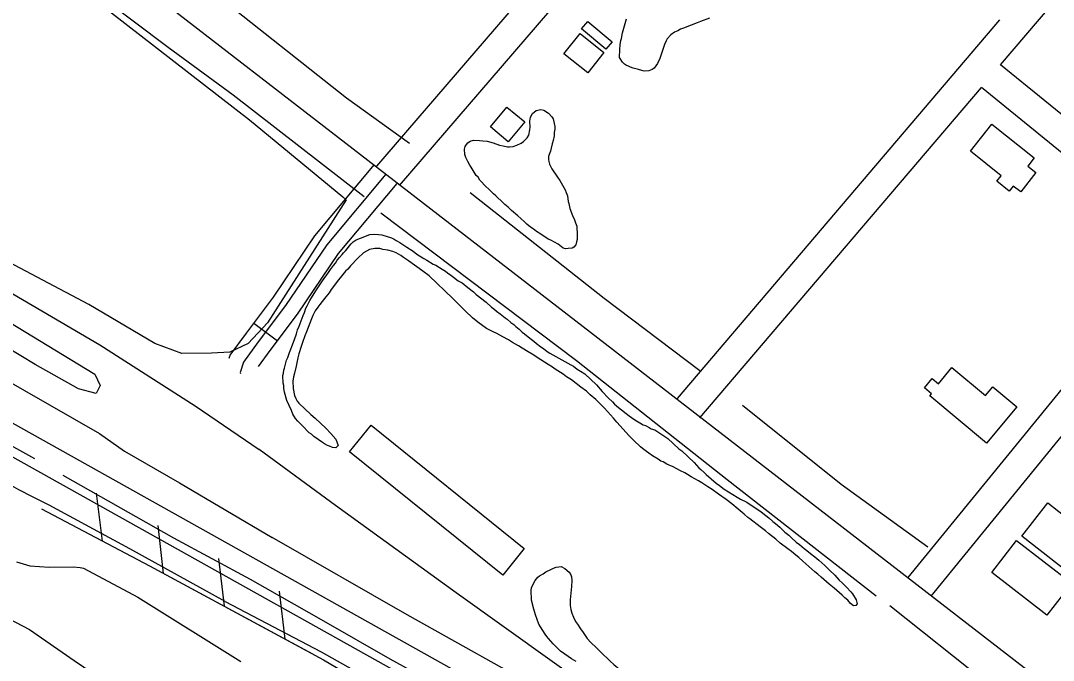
# Model space of a CAD drawing. Extents: x 3704301 to 3742427, y 506229 to 532009.
# Drawn here: x 3725718 to 3726764, y 521598 to 522246 of the extents above; entities that cross this region are included whole.
import ezdxf

# ---------------------------------------------------------------- set-up
doc = ezdxf.new("R2010")
doc.units = 0
for name, color, linetype in [('V-BLDG-OTLN', 7, 'Continuous'), ('V-FLOD-BASE', 7, 'Continuous'), ('V-LEVE-TOET', 7, 'Continuous'), ('V-RAIL-TRAK', 7, 'Continuous'), ('V-ROAD-CNTR', 7, 'Continuous'), ('V-RRAP-FSHR', 7, 'Continuous'), ('V-SITE-VEGE', 7, 'Continuous'), ('V-SURV-LINE', 7, 'Continuous'), ('V-TOPO-SHOR', 7, 'Continuous'), ('V-WETL-SWMP', 7, 'Continuous')]:
    doc.layers.add(name, color=color, linetype=linetype)

msp = doc.modelspace()

# ---------------------------------------------------------------- linework, layer by layer
at = {"layer": 'V-BLDG-OTLN'}
for points in [[(3726286.5, 522238), (3726292.8, 522245.5), (3726317.4, 522224.7), (3726311.1, 522217.2)], [(3726292.7, 522193.3), (3726268.6, 522212.6), (3726285, 522233.1), (3726309.1, 522213.8)], [(3726210.8, 522158.6), (3726228.9, 522143.6), (3726212.2, 522123.5), (3726194.1, 522138.6)], [(3726702, 522141.2), (3726745, 522107.2), (3726738.4, 522098.8), (3726746.7, 522092.2), (3726731.4, 522072.7), (3726723.8, 522078.6), (3726719.8, 522073.5), (3726707.2, 522083.4), (3726711.6, 522089), (3726680.3, 522113.8)], [(3726696.8, 521818.2), (3726639.3, 521866.1), (3726640.9, 521868.1), (3726633.7, 521874.1), (3726641.5, 521883.4), (3726647.9, 521878.1), (3726661.7, 521894.7), (3726695.8, 521866.3), (3726703.1, 521875.1), (3726727.4, 521855)], [(3726073.1, 521836.2), (3726228.3, 521711.3), (3726206.6, 521684.3), (3726051.4, 521809.2)], [(3726788.1, 521680.3), (3726732.6, 521723.8), (3726758.9, 521757.4), (3726814.4, 521713.8)], [(3726727.2, 521719.3), (3726783, 521676.1), (3726757.9, 521643.8), (3726702.2, 521687.1)]]:
    msp.add_lwpolyline(points, close=True, dxfattribs=at)
at = {"layer": 'V-FLOD-BASE'}
for points in [[(3724705.5, 522090.8), (3724719.8, 522091.6), (3724744.3, 522089.5), (3724868.6, 522061.9), (3725040.1, 522027.6), (3725207.5, 521994), (3725312, 521974.4), (3725433.3, 521953.8), (3725463.2, 521949.4), (3725479.9, 521944.9), (3725510.5, 521928), (3725651, 521847.5), (3725732, 521802.6)], [(3725760.9, 521785.6), (3725873.1, 521722.1), (3725950.5, 521680.1)], [(3725950.5, 521680.1), (3726024.9, 521638), (3726092.1, 521599.6), (3726139.3, 521573.5), (3726167.5, 521557.8), (3726187.7, 521545.8), (3726204.9, 521534.2), (3726225.1, 521518.6), (3726284.6, 521472.4), (3726342.7, 521426.6), (3726427.7, 521361.7), (3726488.5, 521314.6), (3726539, 521278), (3726600.9, 521233.7), (3726664.4, 521189.7), (3726690.1, 521172.4), (3726747.5, 521133.1), (3726783.3, 521106.2)]]:
    msp.add_lwpolyline(points, dxfattribs=at)
at = {"layer": 'V-LEVE-TOET'}
for points in [[(3724721.3, 522149.2), (3724730.7, 522146.9), (3724753.4, 522134.5), (3724831.1, 522114.6), (3724987.7, 522083.8), (3725195, 522043.4), (3725350.3, 522023.3), (3725460.8, 522001.4), (3725509.3, 521986.5), (3725575.5, 521955.3), (3725696.3, 521886), (3725798, 521827.8), (3725823.4, 521810), (3725879.2, 521777.9), (3725972.9, 521722.4)], [(3725925.2, 521657.7), (3725828.6, 521710.8), (3725746.9, 521755.1), (3725730.1, 521763.8), (3725716.4, 521770.9), (3725692.4, 521784.3), (3725576.4, 521858.6), (3725466.6, 521918.6), (3725426.5, 521927.6), (3725284.4, 521950.9), (3725247.3, 521958.2), (3725161.9, 521975), (3724984.4, 522009.8), (3724820.6, 522042.3), (3724734.6, 522059.1), (3724722.1, 522060.8)], [(3726542.3, 521359.5), (3726470.4, 521406.2), (3726381, 521467.7), (3726286.7, 521532.1), (3726206.3, 521590), (3726109.8, 521644), (3725972.9, 521722.4)], [(3725925.2, 521657.7), (3726022.5, 521606.5), (3726119.9, 521552), (3726158.3, 521529.3), (3726183.2, 521512.7), (3726224.7, 521482.7), (3726283.6, 521434.3), (3726335.2, 521394.8), (3726389.3, 521353.6), (3726451.3, 521307.8), (3726516.3, 521256.3), (3726541.2, 521239.8), (3726583, 521210), (3726643.1, 521167.7), (3726698.7, 521129.9), (3726771.5, 521081.3)]]:
    msp.add_lwpolyline(points, dxfattribs=at)
at = {"layer": 'V-RAIL-TRAK'}
for points in [[(3724655.2, 522343.7), (3724825.8, 522298.3), (3724972.7, 522259.7), (3725090.1, 522227.8), (3725231.6, 522184.4), (3725295.1, 522161.2), (3725395.7, 522122.8), (3725517.3, 522068.2), (3725593.1, 522031.8), (3725690.4, 521980.8), (3725798.3, 521917.7), (3725894.9, 521855.7), (3725909.7, 521845.7), (3725959.9, 521811.7)], [(3727166.7, 520842.8), (3727064.9, 520942.3), (3726939.7, 521065), (3726901.7, 521101.6), (3726827.7, 521167), (3726735.2, 521244.3), (3726655.6, 521306.4), (3726552.2, 521382.4), (3726455.4, 521452.9), (3726364.6, 521519.4), (3726256.5, 521596.8), (3726159.4, 521666.3), (3726037.2, 521754.7), (3725959.9, 521811.7)]]:
    msp.add_lwpolyline(points, dxfattribs=at)
at = {"layer": 'V-ROAD-CNTR'}
msp.add_line((3725954.5, 521939.8), (3725978.5, 521921.8), dxfattribs=at)
for points in [[(3726079.1, 522098.7), (3726603.2, 522707.8)], [(3726101.9, 522079.1), (3726625.9, 522688.2)], [(3726710.9, 522201.3), (3726955.6, 522488.7)], [(3725600.3, 522467.8), (3726302.8, 521924.8), (3727199.5, 521231.2)], [(3726383.6, 521863.2), (3726710.3, 522246.9)], [(3726640.5, 521663.1), (3726898.1, 521978.4), (3726908.2, 521988.3), (3726912.1, 522007.2), (3726909.5, 522022.2), (3726903.1, 522040.2), (3726888.7, 522056.7), (3726710.9, 522201.3)], [(3726406.4, 521843.7), (3726691.5, 522178.5)], [(3726617.3, 521682), (3726875.9, 521998.7), (3726880.6, 522003.3), (3726881.6, 522007.8), (3726880.4, 522014.5), (3726876.7, 522024.8), (3726867.7, 522035.1), (3726691.5, 522178.5)], [(3725929.5, 521904.2), (3725930.5, 521907.1), (3725946.8, 521929.6), (3725974.2, 521966.1), (3726016.2, 522028.2), (3726076.6, 522100.3)], [(3726088.1, 522090.7), (3726028.2, 522019.1), (3725986.4, 521957.4), (3725958.9, 521920.7), (3725944, 521900.2), (3725940.6, 521889.6), (3725940.9, 521888.8)], [(3725959.2, 521895.6), (3725971, 521911.8), (3725998.6, 521948.7), (3726040.2, 522010.1), (3726099.6, 522081.1)]]:
    msp.add_lwpolyline(points, dxfattribs=at)
at = {"layer": 'V-RRAP-FSHR'}
for p, q in [((3725801.1, 521718.8), (3725795, 521767.2)), ((3725862.9, 521686), (3725857.3, 521734.5)), ((3725924.5, 521652.7), (3725918.8, 521701.2)), ((3725986.1, 521619.5), (3725980.4, 521668))]:
    msp.add_line(p, q, dxfattribs=at)
for points in [[(3725739.1, 521751.4), (3725848.6, 521693.7), (3726024.8, 521598.6), (3726142.4, 521529.1), (3726187, 521502.5), (3726234.4, 521469), (3726292.3, 521423.7), (3726362.1, 521365), (3726519.3, 521240.9), (3726596.1, 521189.9), (3726675.5, 521139.7), (3726710.8, 521115.4), (3726764.7, 521086), (3726785.5, 521071.6), (3726795.1, 521057.8), (3726809.3, 521031.6), (3726835, 520987.9), (3726861.4, 520954.1), (3726888.3, 520924.5), (3726991.8, 520828.7)], [(3725739.1, 521751.4), (3725848.6, 521693.7), (3726013.7, 521604.5)]]:
    msp.add_lwpolyline(points, dxfattribs=at)
at = {"layer": 'V-SITE-VEGE'}
for points in [[(3725683.5, 522352.3), (3725950.1, 522145.6), (3726044.7, 522067.8), (3726047.8, 522064.7), (3725968.3, 521940), (3725948.8, 521919), (3725930.2, 521910.4), (3725911.5, 521909.2), (3725881.3, 521908.8), (3725854.2, 521918.9), (3725787.2, 521958.6), (3725583.1, 522066.2)], [(3726415.9, 522248.8), (3726406.8, 522245.3), (3726403.5, 522243.9), (3726397.6, 522241.8), (3726389.7, 522238.6), (3726386.5, 522237.5), (3726383.8, 522236), (3726380.5, 522234.6), (3726376.8, 522231.8), (3726373.3, 522227.9), (3726372, 522225.6), (3726370.5, 522222), (3726367.4, 522213), (3726365.6, 522208), (3726363.3, 522202.8), (3726359.9, 522198), (3726358, 522196.6), (3726354.7, 522195.2), (3726349.8, 522195.1), (3726347.4, 522195.8), (3726344.1, 522196.6), (3726338.8, 522198.1), (3726336.1, 522199.1), (3726333.9, 522200.1), (3726331.9, 522200.9), (3726330, 522202), (3726327.8, 522204.1), (3726324.7, 522208.9), (3726325.3, 522216.9), (3726325.4, 522221.8), (3726326.1, 522226.2), (3726326.9, 522228.1), (3726327.9, 522233.8), (3726331.9, 522248.1)], [(3725659.2, 521969.4), (3725793.2, 521887.9), (3725798.6, 521876.6), (3725794.5, 521868.2), (3725776.8, 521873.2), (3725732.8, 521897.6), (3725500.3, 522038.2)], [(3725995.6, 521888.9), (3725994.6, 521885.3), (3725993.9, 521880.9), (3725994.1, 521873.5), (3725995.6, 521866.2), (3725996.8, 521863.2), (3725998.2, 521860.5), (3725999.9, 521858.7), (3726012.2, 521847), (3726016.4, 521843.5), (3726027.3, 521833.1), (3726032.3, 521827.8), (3726037.3, 521822.2), (3726039.7, 521815.7), (3726037.3, 521813.2), (3726034, 521813.6), (3726031.2, 521814.9), (3726029, 521815.7), (3726026, 521817.3), (3726023.8, 521818.6), (3726019.6, 521821.8), (3726015.2, 521824.9), (3726012.7, 521827), (3726010.4, 521828.6), (3726008.5, 521830.5), (3726005.4, 521834), (3726002.9, 521836.4), (3725999, 521840.4), (3725996.7, 521843), (3725993.9, 521847.3), (3725992.4, 521851.1), (3725987.8, 521861.4), (3725985.4, 521869.8), (3725984.8, 521873.6), (3725984.7, 521876.6), (3725984.1, 521879), (3725984, 521881.5), (3725983.7, 521883.7), (3725983.9, 521886.7), (3725984.4, 521888.9), (3725984.9, 521891.9), (3725985.6, 521894.1), (3725987.6, 521902), (3725988.9, 521904.8), (3725990.4, 521910), (3725991.7, 521913.3), (3725993, 521916.1), (3725995.6, 521923), (3725997.6, 521929), (3725998.6, 521932.9), (3726000.2, 521936.5), (3726004.3, 521947.5), (3726005.6, 521950.5), (3726007.1, 521954.7), (3726008.4, 521957.2), (3726011, 521962.7), (3726012.8, 521965.2), (3726017.3, 521972.4), (3726023.9, 521982.6), (3726030, 521991), (3726032.1, 521994), (3726035.2, 521998.2), (3726037.1, 522000.4), (3726038.9, 522003.5), (3726041.3, 522006.3), (3726044, 522009.1), (3726045.3, 522011), (3726047.4, 522013), (3726049.3, 522015.2), (3726050.9, 522017.7), (3726053, 522019.9), (3726054.9, 522022.2), (3726058.1, 522024.2), (3726062.4, 522025.9), (3726071.9, 522029.4), (3726076.5, 522029.8), (3726080.6, 522029.6), (3726083.9, 522029.2), (3726093.8, 522026.1), (3726096.6, 522024.8), (3726098.5, 522023.5), (3726102.4, 522021.4), (3726109.3, 522016.7), (3726115.7, 522012.5), (3726119.6, 522009.6), (3726126.5, 522005.1), (3726129.6, 522003.5), (3726135.9, 521999.6), (3726138.7, 521998.3), (3726145.1, 521994.3), (3726148.7, 521992.2), (3726150.6, 521990.7), (3726154, 521988.3), (3726156.5, 521986.2), (3726161.5, 521982.7), (3726165.3, 521980.4), (3726171.2, 521975.9), (3726176.8, 521971.4), (3726179.8, 521968.7)], [(3726495.4, 521710.8), (3726487.6, 521716.6), (3726483.4, 521720.6), (3726475.9, 521726.4), (3726472.6, 521729.3), (3726467.3, 521733.3), (3726457, 521741.5), (3726455, 521742.8), (3726451.1, 521746), (3726449.2, 521747.9), (3726447, 521749.5), (3726445, 521751), (3726438.6, 521756.6), (3726433, 521760.9), (3726425, 521766.4), (3726418.6, 521771.2), (3726414.2, 521773.8), (3726408.1, 521778), (3726405, 521779.8), (3726397.5, 521784), (3726393.9, 521786.4), (3726391.2, 521788), (3726386.7, 521790), (3726379.3, 521793.9), (3726372.9, 521796.8), (3726369, 521799.2), (3726366.8, 521799.9), (3726364.1, 521801.8), (3726358.3, 521805.2), (3726354.4, 521807.8), (3726352.1, 521809.7), (3726348.2, 521812.6), (3726346, 521814.4), (3726339.3, 521820.8), (3726334.5, 521825.6), (3726322.2, 521839.2), (3726318.8, 521843.5), (3726309.8, 521853.4), (3726304.5, 521858.7), (3726300.9, 521862.2), (3726295, 521867), (3726291.4, 521870.7), (3726285.6, 521874.9), (3726276.1, 521882.1), (3726271.1, 521885.2), (3726267.8, 521887.9), (3726259.7, 521892.9), (3726257, 521895), (3726252.5, 521897.6), (3726245, 521902.6), (3726236.2, 521908.1), (3726232.3, 521910.7), (3726226.2, 521914.4), (3726222.6, 521916.8), (3726216.5, 521920.2), (3726212.3, 521922.8), (3726206.5, 521925.7), (3726200.7, 521929.1), (3726196.9, 521930.9), (3726190.2, 521934.3), (3726181.3, 521940.6), (3726176, 521944.9), (3726168.5, 521952), (3726155.9, 521964.8), (3726132.1, 521987.5), (3726125.5, 521992.2), (3726111, 522002.8), (3726106, 522006.2), (3726103.2, 522008.3), (3726098.5, 522010.9), (3726095.2, 522012.2), (3726090, 522013.7), (3726085.1, 522014.4), (3726082, 522015.2), (3726079.6, 522015.4), (3726076.9, 522015.3), (3726071.7, 522014.4), (3726065.5, 522011), (3726059.6, 522005.4), (3726052.4, 521997.8), (3726049.5, 521994.5), (3726047.1, 521992.2), (3726043.1, 521987.2), (3726040, 521983.6), (3726032.8, 521973.9), (3726030.7, 521970.5), (3726027.3, 521966.4), (3726021.2, 521958.6), (3726019.1, 521956), (3726016.4, 521952.2), (3726014.1, 521947.5), (3726012.8, 521944.2), (3726007.7, 521930.9), (3726005.9, 521926.8), (3726003.8, 521920.2), (3726002.3, 521916.1), (3726000, 521908.4), (3725999, 521904.5), (3725998.1, 521899.3), (3725997.1, 521896), (3725995.6, 521888.9)], [(3726179.8, 521968.7), (3726189.6, 521960.8), (3726195.1, 521956), (3726197.6, 521954.1), (3726200.4, 521951.7), (3726203.8, 521949.1), (3726205.7, 521947.8), (3726209.1, 521945.1), (3726211, 521943.8), (3726214.9, 521940.4), (3726217.7, 521938.2), (3726219.9, 521936.1), (3726223.3, 521933.5), (3726226.3, 521930.5), (3726228.6, 521928.9), (3726233.9, 521924.4), (3726238, 521921.3), (3726240.8, 521918.9), (3726245, 521915.7), (3726247.8, 521913.9), (3726251.7, 521910.9), (3726254.4, 521909.4), (3726257.2, 521907.5), (3726275.5, 521897.3), (3726278.2, 521896), (3726282.1, 521893.1), (3726285.2, 521891), (3726289.6, 521888.4), (3726301.6, 521877), (3726307.3, 521870.3), (3726313.7, 521863.6), (3726317.6, 521859.9), (3726319.8, 521857.5), (3726323.7, 521854.3), (3726334.6, 521845.8), (3726339.3, 521842.4), (3726342.1, 521840.5), (3726348.7, 521836.6), (3726351.2, 521835.8), (3726354.8, 521834), (3726357, 521832.7), (3726360.6, 521831.4), (3726362.8, 521830.1), (3726373.7, 521822.7), (3726385.1, 521812.4), (3726387.9, 521810.3), (3726400.5, 521798.3), (3726405.2, 521793.2), (3726407.2, 521791.4), (3726410.5, 521788.4), (3726412.8, 521786.3), (3726422.8, 521777.5), (3726426.1, 521775.2), (3726430.9, 521771.5), (3726443.9, 521763.3), (3726447.5, 521761.2), (3726453.9, 521758.1), (3726468.3, 521748.3), (3726473, 521744.6), (3726476.1, 521742.5), (3726480.3, 521738.8), (3726483, 521736.7), (3726487.2, 521733), (3726492.5, 521727.9), (3726496.4, 521724.7), (3726499.2, 521722.1), (3726504, 521717.8), (3726507.3, 521715.2), (3726511.8, 521711.2), (3726514.8, 521709.1), (3726518.2, 521706.2), (3726522.6, 521702.7), (3726526.8, 521699.3), (3726532.9, 521694), (3726534.6, 521692.4), (3726537.7, 521689.2), (3726543, 521684.1), (3726547.5, 521679.3), (3726550.3, 521676.6), (3726553.1, 521673.7), (3726554.8, 521672.1), (3726559.3, 521667.3), (3726560.9, 521665.4), (3726564.6, 521659.2), (3726565.6, 521655.2), (3726564.2, 521653.5), (3726561.8, 521653.2), (3726559, 521655.6), (3726556.2, 521658.8), (3726553.1, 521661.4), (3726550.6, 521664.1), (3726542.5, 521671), (3726537.2, 521675), (3726529.1, 521682.1), (3726525.8, 521685.3), (3726522.7, 521687.7), (3726510.7, 521698.6), (3726506.5, 521702), (3726503.5, 521704.4), (3726499, 521708.4), (3726495.4, 521710.8)], [(3725713.8, 521697.8), (3725727.5, 521693.8), (3725747, 521692.3), (3725771.3, 521692.6), (3725778.4, 521692.1), (3725781.9, 521691.5), (3725836.7, 521662.1), (3725941.1, 521596.8)], [(3726280.9, 521596.6), (3726276.2, 521599.5), (3726269.5, 521604.3), (3726265.1, 521607.2), (3726257.8, 521614.6), (3726252.8, 521620), (3726251.3, 521622.1), (3726249.4, 521624.5), (3726244.8, 521631.8), (3726243.1, 521634.7), (3726241.6, 521639.4), (3726239.9, 521643.9), (3726238.1, 521649.9), (3726235.7, 521658.9), (3726235.5, 521669), (3726235.7, 521671.4), (3726236.7, 521673.9), (3726239.3, 521678.9), (3726242, 521682.2), (3726243.8, 521683.6), (3726247.6, 521685.6), (3726250.3, 521687.6), (3726255.4, 521689.9), (3726258.1, 521691.3), (3726260.8, 521692.2), (3726263.3, 521692.8), (3726265.7, 521692.9), (3726269.3, 521691.1), (3726274, 521687.4), (3726275.5, 521684.7), (3726276.1, 521682.5), (3726276.7, 521678.7), (3726276.3, 521672.7), (3726274.7, 521659.3), (3726274.9, 521653.5), (3726275.5, 521649.5), (3726276.4, 521645.9), (3726278.2, 521641.6), (3726280.4, 521637.3), (3726282.4, 521634.6), (3726285.3, 521629.8), (3726288.1, 521626), (3726292.1, 521620.1)], [(3726292.1, 521620.1), (3726295.4, 521616.4), (3726301.6, 521610.5), (3726305.5, 521606.5), (3726315.3, 521597.2), (3726319.2, 521593.7), (3726325, 521589), (3726328.7, 521585.8), (3726334.5, 521581), (3726337.9, 521578.1), (3726342.9, 521573.3), (3726358.2, 521560), (3726362.4, 521556.6), (3726369.4, 521551.3), (3726374.3, 521548.4), (3726379.6, 521545.5), (3726385.7, 521543), (3726393.7, 521539.3), (3726400.9, 521535.7), (3726404.7, 521533.3), (3726410.3, 521529.6)]]:
    msp.add_lwpolyline(points, dxfattribs=at)
msp.add_lwpolyline([(3726280.3, 522041.3), (3726281.5, 522037.8), (3726281.6, 522035.1), (3726281.9, 522031.5), (3726282, 522028.5), (3726281.8, 522024.4), (3726281.3, 522022), (3726280.6, 522018.9), (3726278.7, 522016.7), (3726276.8, 522015.6), (3726272.8, 522015.2), (3726270.3, 522015.1), (3726267.8, 522015.6), (3726262.8, 522019.6), (3726255.3, 522023.8), (3726252.6, 522024.8), (3726245.1, 522029.8), (3726240.9, 522032.4), (3726237.3, 522035.4), (3726234.8, 522036.9), (3726230.9, 522040.1), (3726228.7, 522042.5), (3726224.8, 522045.7), (3726222, 522048.4), (3726215.3, 522053.9), (3726212, 522057.1), (3726208.6, 522059.8), (3726206.9, 522061.6), (3726199.7, 522068.6), (3726197.1, 522070.7), (3726193.8, 522074.2), (3726188.2, 522079.5), (3726185.4, 522082.4), (3726183.4, 522084.5), (3726181.5, 522087.5), (3726179.8, 522089.4), (3726177.5, 522092.6), (3726174.7, 522097.7), (3726173.2, 522099.6), (3726171.2, 522103.6), (3726169.2, 522107.4), (3726168.3, 522110.7), (3726167.7, 522116.1), (3726168.4, 522118.8), (3726169.7, 522120.8), (3726171.3, 522122.5), (3726173.5, 522124.2), (3726177, 522125.1), (3726183, 522124.9), (3726186.3, 522124.5), (3726190.9, 522124), (3726197, 522122.3), (3726203.3, 522120.2), (3726206.9, 522119.2), (3726211.3, 522118.5), (3726213.5, 522118.3), (3726217, 522118.7), (3726220.8, 522120.1), (3726225.1, 522122.1), (3726227.5, 522123.6), (3726231.3, 522127.5), (3726233.1, 522130.3), (3726234.1, 522135.5), (3726234.3, 522138.2), (3726234.1, 522144.2), (3726234.6, 522148.3), (3726236.7, 522152.2), (3726240.4, 522155.3), (3726245.3, 522156.2), (3726248.3, 522155.5), (3726252.8, 522152.6), (3726256.4, 522148.6), (3726257.5, 522146.7), (3726259.4, 522139.1), (3726259.4, 522136.4), (3726258.7, 522132.8), (3726258.5, 522129.5), (3726257.5, 522124.8), (3726256.5, 522121.5), (3726255.5, 522116.9), (3726254.8, 522114.1), (3726253.5, 522110.5), (3726253, 522108.4), (3726252.8, 522105.6), (3726253.1, 522103.4), (3726254, 522100.7), (3726256.3, 522096.1), (3726262, 522087.6), (3726264.5, 522084.1), (3726269.7, 522074.9), (3726270.8, 522072.2), (3726272, 522068.7), (3726273, 522063), (3726273.6, 522060.8), (3726274.5, 522055.9), (3726277.1, 522048.9), (3726279.1, 522044.3)], close=True, dxfattribs=at)
at = {"layer": 'V-SURV-LINE'}
for points in [[(3725502.3, 521954.5), (3726183.2, 521573.6)], [(3726168.6, 521547.4), (3725487.7, 521928.3)]]:
    msp.add_lwpolyline(points, dxfattribs=at)
at = {"layer": 'V-TOPO-SHOR'}
msp.add_line((3725933.3, 522171.2), (3726066, 522068), dxfattribs=at)
for points in [[(3725618, 522408.7), (3725725.7, 522326.6), (3725867.7, 522219.3), (3725933.3, 522171.2)], [(3725914.3, 522274.5), (3726048.1, 522168.1), (3726112.1, 522121.9)], [(3726173.6, 522071.9), (3726309.2, 521965), (3726406.1, 521891.6)], [(3726083.1, 522051.5), (3726281.4, 521901.8), (3726433.9, 521781.3), (3726585, 521663.3)], [(3726449.4, 521856.6), (3726549.3, 521776.4), (3726637.1, 521713)], [(3726598.7, 521653.5), (3726696.4, 521575.9), (3726775.7, 521512.9)]]:
    msp.add_lwpolyline(points, dxfattribs=at)
at = {"layer": 'V-WETL-SWMP'}
msp.add_lwpolyline([(3725658, 521665.2), (3725727.2, 521629.3), (3725772.5, 521597.9), (3725821.5, 521564.2), (3725875.3, 521522.2), (3725930.3, 521482.7), (3725958.8, 521468.8), (3725974.3, 521461.9), (3726047.5, 521452), (3726071.6, 521446.9), (3726103.2, 521434.6), (3726145.8, 521414.4), (3726176.9, 521389), (3726198.2, 521356.1), (3726241.3, 521295.9), (3726326.8, 521205.2), (3726360.9, 521164.9)], dxfattribs=at)

doc.saveas('drawing.dxf')
